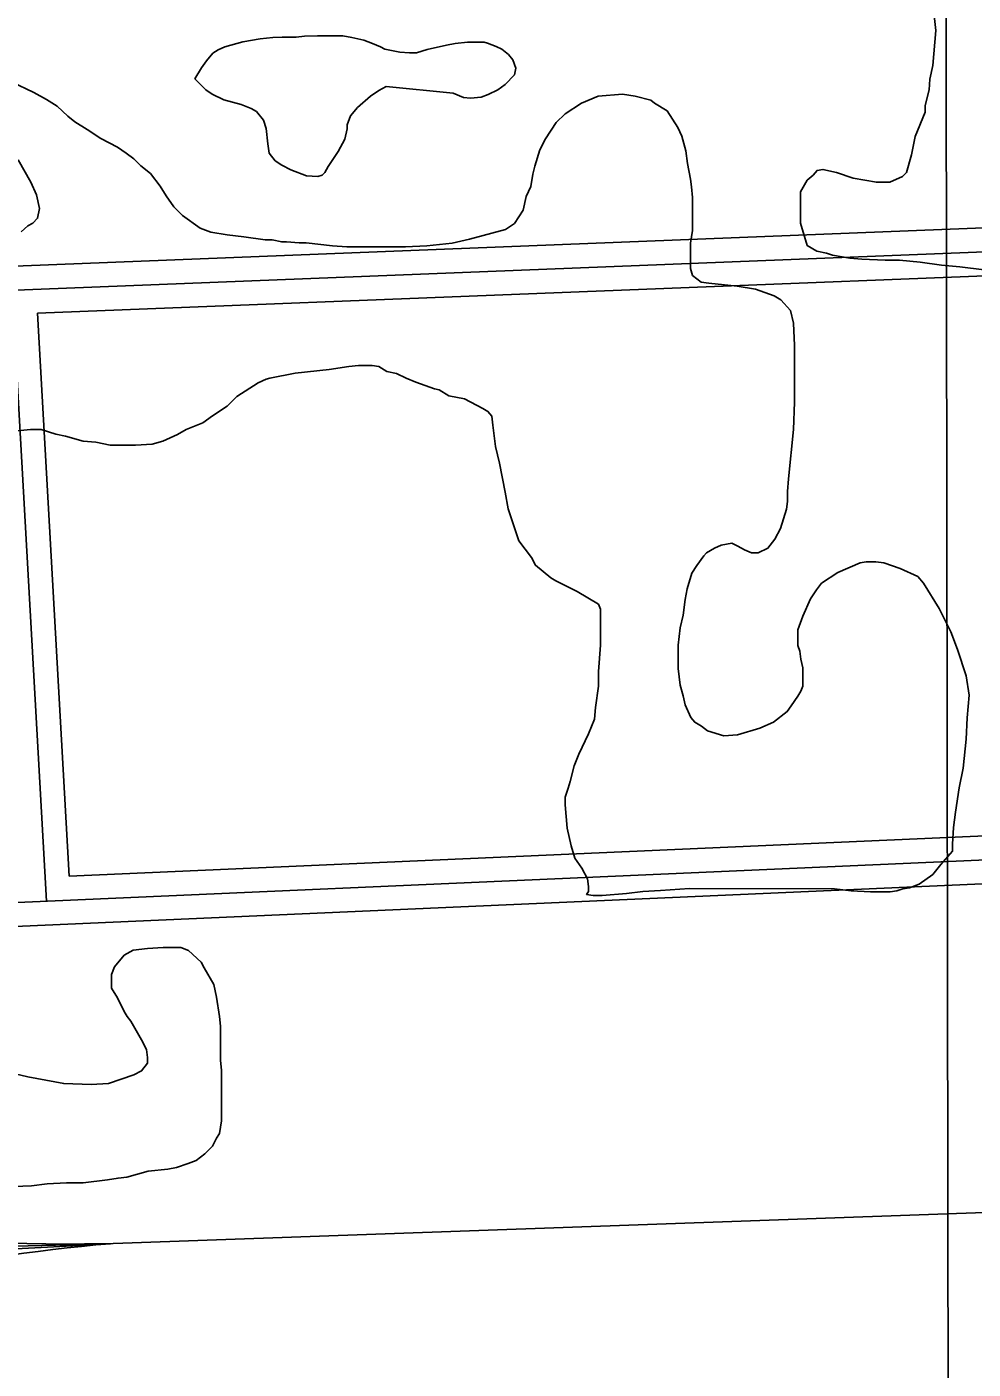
# Model space of a CAD drawing. Extents: x 3313442 to 3351311, y 721974 to 747360.
# Drawn here: x 3332744 to 3333335, y 730435 to 731274 of the extents above; entities that cross this region are included whole.
import ezdxf

# ---------------------------------------------------------------- set-up
doc = ezdxf.new("R2010")
doc.units = 0
for name, color, linetype in [('V-GRID-MAJR', 7, 'Continuous'), ('V-ROAD-CNTR', 7, 'Continuous'), ('V-SITE-VEGE', 7, 'Continuous')]:
    doc.layers.add(name, color=color, linetype=linetype)

msp = doc.modelspace()

# ---------------------------------------------------------------- linework, layer by layer
at = {"layer": 'V-GRID-MAJR'}
msp.add_spline([(3333324.14, 727373.91), (3333315.33, 733432.2), (3333306.52, 739493.96), (3333297.7, 745555.74), (3333297.69, 745559.18)], degree=3, dxfattribs=at)
at = {"layer": 'V-ROAD-CNTR'}
for p, q in [((3332803.76, 730514.18), (3334174.52, 730562.95)), ((3332796.03, 730513.9), (3331546.33, 730446.17))]:
    msp.add_line(p, q, dxfattribs=at)
for points in [[(3331363.42, 731058.09), (3331397.47, 731070.27), (3331429.17, 731073.14), (3333426.64, 731152.22)], [(3331368.47, 731043.97), (3331400.72, 731055.5), (3331430.15, 731058.16), (3333427.23, 731137.23)], [(3332750.43, 731095.42), (3333427.82, 731122.24)], [(3332756.04, 730727.98), (3332734.6, 731109.81)], [(3332770.18, 730743.62), (3332750.43, 731095.42)], [(3335221.59, 730837.84), (3334162.77, 730789.95), (3331710.39, 730681.91), (3331617.57, 730682.38), (3331559.75, 730673.08)], [(3335222.27, 730822.86), (3334163.44, 730774.97), (3331710.68, 730666.91), (3331618.73, 730667.37), (3331562.13, 730658.27)], [(3334128.98, 730803.48), (3332770.18, 730743.62)], [(3331545, 730476.33), (3332469.77, 730505.95), (3332796.03, 730513.9)]]:
    msp.add_lwpolyline(points, dxfattribs=at)
for centre, radius, start, end in [((3332770.87, 731646.34), 1132.64, 252.25995, 271.66412), ((3332882.83, 729483.53), 1034.02, 94.81486, 110.8841)]:
    msp.add_arc(centre, radius, start, end, dxfattribs=at)
at = {"layer": 'V-SITE-VEGE'}
for points in [[(3333357.61, 731120.67), (3333327.2, 731124.36), (3333315.64, 731125.59), (3333302.26, 731127.43), (3333289.48, 731128.66), (3333280.36, 731128.67), (3333265.76, 731129.3), (3333258.46, 731129.92), (3333247.51, 731131.75), (3333243.86, 731132.97), (3333237.78, 731134.2), (3333231.7, 731137.86), (3333227.46, 731151.85), (3333227.48, 731171.32), (3333231.75, 731178.62), (3333235.41, 731181.66), (3333237.84, 731184.69), (3333241.49, 731185.3), (3333250.01, 731183.46), (3333260.35, 731179.8), (3333274.95, 731177.35), (3333283.46, 731177.34), (3333291.38, 731180.98), (3333293.81, 731183.41), (3333296.87, 731194.36), (3333299.31, 731205.91), (3333305.42, 731221.11), (3333305.42, 731225.37), (3333307.87, 731235.11), (3333308.48, 731241.8), (3333310.32, 731250.31), (3333312.17, 731272.21), (3333310.36, 731287.42)], [(3332734.18, 731240.05), (3332748.16, 731233.35), (3332756.06, 731229.08), (3332762.75, 731224.81), (3332769.44, 731218.72), (3332773.69, 731215.06), (3332781.59, 731210.19), (3332790.1, 731204.7), (3332800.44, 731199.21), (3332805.91, 731195.56), (3332810.77, 731191.9), (3332815.03, 731187.64), (3332821.11, 731182.76), (3332827.18, 731174.85), (3332830.82, 731168.76), (3332835.68, 731162.06), (3332841.15, 731156.58), (3332852.09, 731148.66), (3332858.78, 731146.21), (3332869.12, 731144.38), (3332879.46, 731143.15), (3332892.84, 731141.31), (3332897.1, 731141.3), (3332903.18, 731140.08), (3332906.23, 731140.08), (3332914.13, 731139.46), (3332918.39, 731139.45), (3332934.82, 731137.61), (3332943.94, 731136.99), (3332980.44, 731136.94), (3332993.83, 731137.54), (3333009.65, 731139.34), (3333020.6, 731141.76), (3333043.12, 731147.82), (3333048.6, 731151.46), (3333054.08, 731159.97), (3333055.92, 731168.48), (3333058.97, 731174.57), (3333060.2, 731182.47), (3333061.42, 731187.34), (3333064.47, 731197.68), (3333068.13, 731204.36), (3333074.83, 731214.7), (3333080.32, 731220.17), (3333090.67, 731226.85), (3333101.01, 731231.1), (3333116.23, 731232.29), (3333124.13, 731231.07), (3333133.86, 731228.62), (3333136.29, 731226.79), (3333144.2, 731221.92), (3333150.88, 731211.57), (3333153.3, 731206.09), (3333155.73, 731196.96), (3333156.94, 731189.05), (3333158.75, 731179.31), (3333159.35, 731174.45), (3333159.95, 731167.75), (3333159.93, 731147.07), (3333158.7, 731139.16), (3333158.69, 731129.43), (3333158.68, 731123.34), (3333159.89, 731119.08), (3333165.36, 731114.82), (3333170.23, 731114.2), (3333187.87, 731112.36), (3333199.43, 731110.52), (3333210.98, 731106.25), (3333215.23, 731103.81), (3333221.31, 731097.11), (3333223.13, 731089.2), (3333223.72, 731075.2)], [(3332740.15, 731146.36), (3332744.41, 731150), (3332747.46, 731151.82), (3332750.5, 731154.86), (3332751.73, 731160.95), (3332749.91, 731169.46), (3332746.27, 731177.38), (3332738.38, 731191.38)], [(3333223.72, 731075.2), (3333223.68, 731039.92), (3333223.05, 731022.88), (3333219.97, 730991.86)], [(3333095.06, 730832.62), (3333098.72, 730841.74), (3333099.34, 730849.04), (3333101.18, 730862.42), (3333101.19, 730871.55), (3333102.43, 730887.97), (3333102.45, 730910.48), (3333101.24, 730913.53), (3333087.87, 730921.45), (3333074.49, 730928.16), (3333071.45, 730929.99), (3333061.73, 730937.91), (3333059.3, 730942.78), (3333051.4, 730953.13), (3333044.73, 730973.21), (3333042.92, 730983.56), (3333039.29, 731001.81), (3333036.87, 731012.16), (3333035.06, 731025.54), (3333034.46, 731031.02), (3333032.03, 731034.07), (3333028.99, 731035.9), (3333017.44, 731041.99), (3333007.71, 731043.83), (3333001.63, 731047.49), (3332998.59, 731048.1), (3332987.04, 731052.37), (3332980.95, 731054.81), (3332974.87, 731057.86), (3332968.79, 731059.08), (3332963.93, 731062.13), (3332959.67, 731062.75), (3332951.15, 731062.76), (3332945.07, 731062.16), (3332932.9, 731060.35), (3332911.6, 731057.94), (3332895.78, 731054.92), (3332893.35, 731054.31), (3332888.48, 731051.88), (3332875.08, 731043.38), (3332868.99, 731037.3), (3332859.86, 731031.23), (3332853.77, 731026.98), (3332843.42, 731022.73), (3332837.94, 731019.7), (3332828.81, 731015.45), (3332822.12, 731013.63), (3332811.77, 731013.04), (3332795.96, 731013.06), (3332786.83, 731014.89), (3332778.93, 731015.51), (3332767.98, 731018.57), (3332761.9, 731019.79), (3332752.77, 731022.84), (3332746.08, 731022.85), (3332729.65, 731021.05)], [(3333219.97, 730991.86), (3333219.35, 730983.95), (3333219.34, 730977.87), (3333218.73, 730973), (3333215.06, 730960.84), (3333211.4, 730954.15), (3333207.14, 730948.68), (3333201.05, 730945.65), (3333196.79, 730945.65), (3333192.54, 730947.48), (3333188.28, 730949.92), (3333184.63, 730951.75), (3333177.94, 730950.54), (3333173.68, 730948.72), (3333168.81, 730945.69), (3333166.98, 730943.86), (3333162.71, 730937.79), (3333159.67, 730932.92), (3333156.61, 730923.19), (3333155.39, 730916.5), (3333154.16, 730906.77), (3333152.33, 730898.86), (3333151.1, 730887.91), (3333151.08, 730873.31), (3333152.28, 730862.97), (3333154.1, 730856.27), (3333155.31, 730850.8), (3333158.95, 730842.88), (3333161.38, 730839.84), (3333165.64, 730837.4), (3333169.28, 730834.35), (3333179.62, 730831.3), (3333188.14, 730831.9), (3333202.14, 730836.14), (3333210.66, 730839.78), (3333219.18, 730846.46), (3333221.62, 730850.11), (3333225.89, 730856.19), (3333227.72, 730859.23), (3333228.94, 730862.27), (3333228.95, 730873.83), (3333227.74, 730879.3), (3333227.14, 730884.17), (3333225.93, 730887.82), (3333225.94, 730897.56), (3333228.99, 730906.07), (3333233.87, 730917.02), (3333237.53, 730922.49), (3333240.58, 730926.74), (3333250.92, 730933.42), (3333264.92, 730939.49), (3333268.57, 730940.09), (3333274.66, 730940.08), (3333279.52, 730939.47), (3333289.86, 730935.81), (3333300.81, 730930.93), (3333304.45, 730926.67), (3333314.17, 730910.83), (3333321.45, 730896.22), (3333325.69, 730885.27), (3333331.15, 730868.83), (3333332.96, 730856.67), (3333331.73, 730842.67), (3333331.1, 730829.29), (3333329.26, 730811.04), (3333326.81, 730798.88), (3333324.36, 730783.67), (3333323.13, 730773.94), (3333322.51, 730763.6), (3333322.5, 730759.34), (3333315.19, 730750.83), (3333310.32, 730744.75), (3333301.79, 730738.68), (3333295.71, 730736.25), (3333291.45, 730735.65), (3333287.79, 730734.44), (3333283.54, 730733.83), (3333271.37, 730733.85), (3333259.2, 730734.47), (3333248.86, 730735.7), (3333158.21, 730735.81), (3333139.96, 730734.62), (3333129.01, 730734.02), (3333118.67, 730732.82), (3333103.45, 730731.62), (3333097.98, 730731.63), (3333093.72, 730732.24), (3333094.94, 730734.06), (3333094.94, 730737.1), (3333094.34, 730741.97), (3333090.7, 730748.67), (3333086.45, 730754.76), (3333084.02, 730762.67), (3333081.6, 730773.62), (3333080.4, 730788.22), (3333080.41, 730793.09), (3333082.24, 730798.57), (3333083.46, 730802.82), (3333085.91, 730812.55), (3333088.96, 730819.85), (3333095.06, 730832.62)], [(3332736.47, 730620.12), (3332744.38, 730618.29), (3332766.88, 730614), (3332783.92, 730613.37), (3332794.87, 730613.97), (3332810.69, 730619.42), (3332815.56, 730621.85), (3332819.22, 730626.71), (3332819.22, 730630.36), (3332818.62, 730635.23), (3332815.58, 730641.32), (3332808.91, 730652.88), (3332806.48, 730655.93), (3332804.65, 730658.97), (3332800.41, 730667.5), (3332796.77, 730673.58), (3332796.78, 730682.1), (3332798.61, 730686.97), (3332804.7, 730694.26), (3332810.18, 730697.3), (3332819.31, 730698.5), (3332829.04, 730699.1), (3332839.99, 730699.08), (3332844.85, 730697.25), (3332852.76, 730689.94), (3332854.57, 730686.29), (3332860.65, 730675.94), (3332862.46, 730668.03), (3332864.27, 730655.86), (3332864.87, 730649.78), (3332864.85, 730628.48), (3332865.45, 730622.4), (3332865.41, 730590.76), (3332864.19, 730582.86), (3332862.36, 730579.82), (3332859.92, 730574.95), (3332855.04, 730570.09), (3332849.56, 730565.84), (3332844.7, 730564.02), (3332837.39, 730561.59), (3332831.91, 730560.39), (3332819.74, 730559.18), (3332806.35, 730555.55), (3332800.88, 730554.95), (3332794.19, 730553.74), (3332778.97, 730551.93), (3332768.63, 730551.94), (3332756.46, 730551.35), (3332746.73, 730550.15), (3332735.78, 730549.55)]]:
    msp.add_lwpolyline(points, dxfattribs=at)
msp.add_lwpolyline([(3332968.46, 731237.16), (3332963.79, 731234.69), (3332958.56, 731231.12), (3332950.58, 731223.98), (3332946.18, 731218.77), (3332943.97, 731213.27), (3332943.97, 731210.8), (3332942.59, 731204.2), (3332938.45, 731196.51), (3332932.12, 731187.17), (3332930.19, 731183.32), (3332928.54, 731181.68), (3332925.79, 731180.86), (3332918.64, 731181.41), (3332908.75, 731185), (3332903.25, 731188.03), (3332899.14, 731190.78), (3332895.29, 731195.46), (3332894.48, 731201.24), (3332893.39, 731210.86), (3332891.74, 731216.08), (3332887.35, 731221.58), (3332884.06, 731223.51), (3332877.74, 731226), (3332867.02, 731228.76), (3332859.6, 731232.34), (3332855.76, 731235.09), (3332848.89, 731241.97), (3332853.02, 731248.84), (3332856.05, 731253.24), (3332860.18, 731257.9), (3332863.48, 731260.1), (3332867.61, 731262.02), (3332878.88, 731265.03), (3332889.61, 731266.94), (3332897.58, 731267.76), (3332903.35, 731268.02), (3332912.15, 731268.01), (3332917.37, 731268.56), (3332925.62, 731268.82), (3332941.29, 731268.8), (3332947.06, 731267.7), (3332954.48, 731266.04), (3332959.98, 731264.11), (3332964.92, 731261.9), (3332967.67, 731260.53), (3332977.01, 731258.59), (3332983.06, 731258.31), (3332987.46, 731258.3), (3332994.06, 731260.22), (3333006.16, 731262.95), (3333011.66, 731264.04), (3333019.35, 731264.86), (3333029.8, 731264.85), (3333031.72, 731264.3), (3333037.22, 731262.09), (3333040.79, 731260.44), (3333044.91, 731257.13), (3333047.66, 731253.83), (3333049.57, 731248.6), (3333048.74, 731244.48), (3333042.96, 731238.44), (3333038.29, 731235.15), (3333032.23, 731232.13), (3333027.83, 731230.49), (3333021.24, 731229.95), (3333016.84, 731230.23), (3333010.25, 731232.98)], close=True, dxfattribs=at)

doc.saveas('drawing.dxf')
